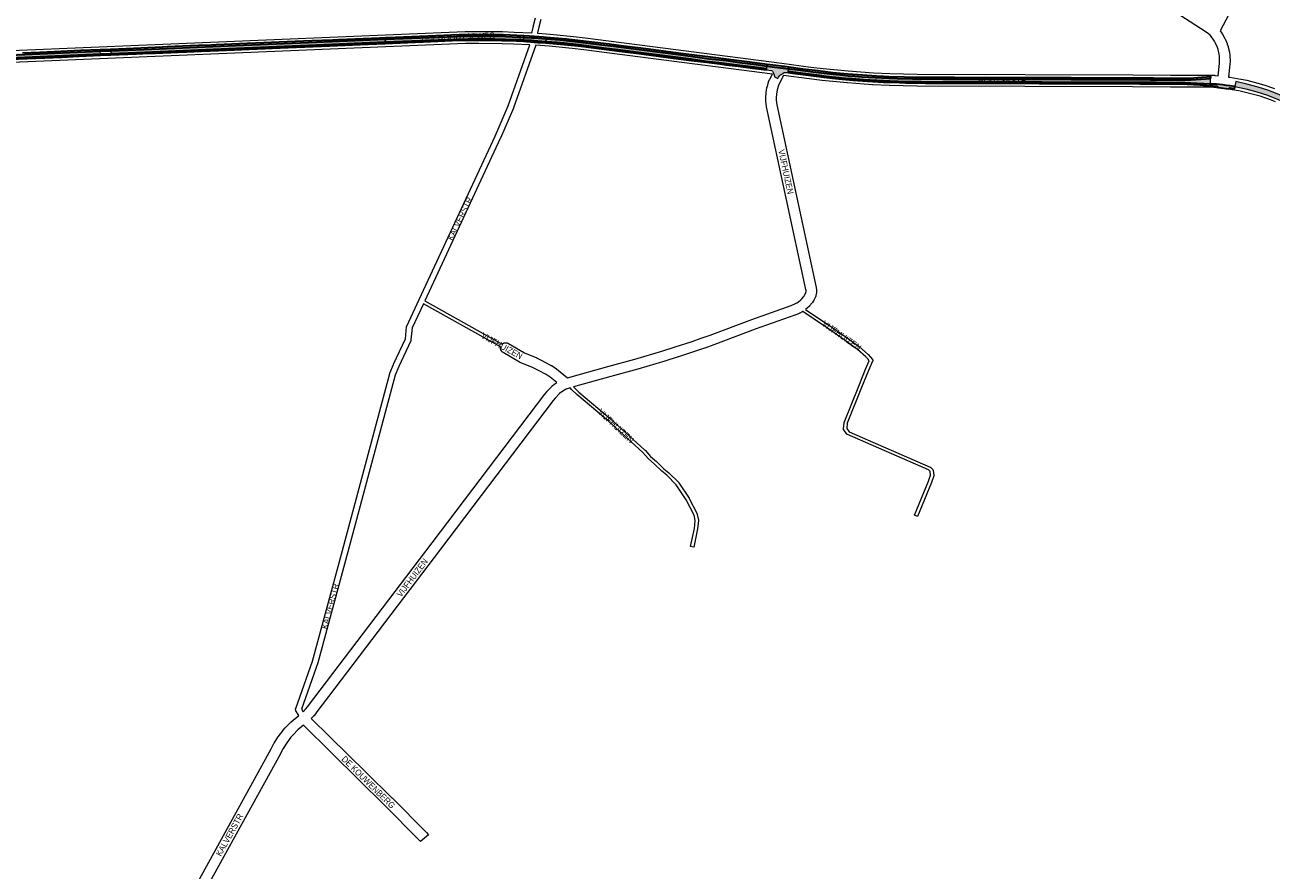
# Paper-space layout 'Layout1' of a CAD drawing. Header units: metres. Extents: x 123097 to 144122, y 392739 to 407589.
# Tile 420 of 510: x 134132 to 135683, y 401472 to 402524. Entities that reach past the tile are written whole.
import ezdxf
from ezdxf.enums import TextEntityAlignment as Align

# ---------------------------------------------------------------- set-up
doc = ezdxf.new("R2010")
doc.units = ezdxf.units.M
doc.header["$MEASUREMENT"] = 0
for name, color, linetype, lineweight in [('gs-anno-wegen algemeen tekst', 7, 'Continuous', 0), ('gs-knt-aanvullende hoofdweg', 7, 'Continuous', 0), ('gs-knt-fietspaden', 7, 'Continuous', 0), ('gs-knt-paden', 7, 'Continuous', 0), ('gs-knt-wegen algemeen', 7, 'Continuous', 0), ('gs-vlk-plantopografie wegen algemeen', 7, 'Continuous', 0), ('ir-ARC-asfalt-hoofdwegen-te inspecteren', 5, 'Continuous', 0), ('ir-ARC-fietspaden naastliggend- te inspecteren', 1, 'Continuous', 0)]:
    doc.layers.add(name, color=color, linetype=linetype, lineweight=lineweight)
doc.styles.add('Style-Arial', font='arial.ttf')

psp = doc.layouts.get("Layout1")

# ---------------------------------------------------------------- hatches: boundary and pattern name
at = {"layer": 'ir-ARC-asfalt-hoofdwegen-te inspecteren', "linetype": 'Continuous', "lineweight": 13}
for points in [[(134395.837, 402494.755), (134495.282, 402498.892), (134580.776, 402502.625), (134580.949, 402506.202), (134495.282, 402502.552), (134395.058, 402498.319), (134280.864, 402493.459), (134239.155, 402491.801), (134239.298, 402488.091), (134281.643, 402489.895)], [(134749.566, 402508.83), (134746.859, 402508.985), (134730.246, 402509.528), (134716.727, 402509.969), (134683.526, 402509.959), (134657.807, 402509.18), (134580.949, 402506.202), (134580.776, 402502.625), (134657.807, 402505.616), (134683.526, 402506.396), (134716.727, 402506.406), (134730.246, 402505.964), (134746.757, 402505.424), (134749.466, 402505.312), (134752.978, 402505.061), (134753.183, 402508.6)], [(135055.239, 402469.334), (135039.745, 402471.325), (135018.478, 402474.037), (134999.425, 402476.554), (134980.204, 402478.643), (134961.332, 402481.305), (134938.497, 402484.299), (134919.307, 402486.773), (134902.435, 402488.98), (134889.681, 402490.61), (134870.774, 402493.043), (134855.942, 402494.909), (134837.137, 402497.355), (134822.27, 402499.141), (134807.484, 402500.774), (134794.755, 402502.03), (134780.718, 402503.054), (134781.033, 402506.621), (134798.144, 402505.332), (134816.894, 402503.363), (134833.484, 402501.485), (134850.229, 402499.385), (134864.929, 402497.528), (134890.057, 402494.362), (134906.826, 402492.273), (134925.766, 402489.776), (134948.449, 402486.83), (134969.417, 402484.089), (134983.909, 402481.952), (135004.831, 402479.576), (135021.469, 402477.355), (135042.19, 402474.635), (135055.721, 402472.869)], [(133999.177, 402478.075), (134075.529, 402480.873), (134226.354, 402487.646), (134226.211, 402491.302), (134075.362, 402484.593), (134073.511, 402484.515), (134000.349, 402481.615), (133994.497, 402481.371), (133918.174, 402478.25), (133758.012, 402471.491), (133758.174, 402467.97), (133849.367, 402471.681)], [(135064.815, 402461.336), (135065.059, 402460.314), (135065.046, 402459.263), (135069.236, 402457.449), (135070.291, 402458.941), (135071.724, 402460.969), (135072.417, 402461.817), (135073.257, 402462.518), (135075.792, 402463.984), (135077.211, 402464.684), (135078.759, 402465.009), (135080.34, 402464.937), (135081.983, 402464.772), (135082.123, 402465.878), (135082.566, 402469.364), (135055.721, 402472.869), (135055.239, 402469.334), (135055.079, 402468.158), (135061.415, 402467.25), (135062.064, 402466.993), (135062.564, 402466.505), (135062.999, 402465.859), (135063.622, 402464.631), (135064.294, 402462.776)], [(135082.123, 402465.878), (135104.19, 402463.131), (135120.924, 402460.979), (135129.298, 402459.981), (135137.337, 402459.078), (135145.437, 402458.264), (135153.523, 402457.496), (135161.718, 402456.767), (135175.898, 402455.723), (135184.052, 402455.174), (135192.29, 402454.689), (135200.495, 402454.289), (135208.593, 402453.962), (135218.853, 402453.636), (135233.261, 402453.301), (135247.651, 402453.117), (135260.106, 402453), (135281.034, 402452.954), (135304.008, 402452.954), (135322.717, 402452.98), (135349.512, 402452.92), (135374.625, 402452.841), (135397.569, 402452.698), (135433.082, 402452.566), (135462.895, 402452.524), (135490.127, 402452.475), (135513.067, 402452.399), (135540.152, 402452.219), (135563.027, 402452.046), (135569.326, 402451.979), (135575.708, 402451.799), (135582.739, 402451.465), (135607.569, 402450.495), (135607.832, 402457.444), (135583.709, 402455.859), (135561.751, 402455.815), (135533.175, 402455.878), (135499.874, 402456.005), (135475.624, 402456.143), (135457.414, 402456.196), (135434.176, 402456.276), (135408.952, 402456.356), (135377.327, 402456.484), (135352.117, 402456.557), (135337.48, 402456.557), (135314.557, 402456.581), (135295.724, 402456.598), (135274.655, 402456.684), (135255.904, 402456.833), (135236.914, 402457.053), (135217.793, 402457.356), (135207.304, 402457.651), (135198.907, 402458.003), (135190.476, 402458.47), (135182.038, 402458.993), (135173.627, 402459.549), (135165.231, 402460.162), (135156.828, 402460.869), (135150.592, 402461.453), (135142.188, 402462.302), (135133.877, 402463.233), (135112.885, 402465.766), (135093.965, 402468.074), (135082.566, 402469.364)], [(135653.034, 402450.491), (135639.074, 402453.507), (135637.845, 402447.24), (135651.608, 402444.429), (135665.25, 402440.825), (135678.674, 402436.48), (135691.841, 402431.408), (135704.711, 402425.624), (135717.245, 402419.145), (135719.289, 402424.608), (135706.626, 402431.18), (135693.632, 402437.069), (135680.344, 402442.26), (135666.798, 402446.739)]]:
    psp.add_hatch(color=5, dxfattribs=at).paths.add_polyline_path(points, flags=0)
at = {"layer": 'ir-ARC-asfalt-hoofdwegen-te inspecteren', "linetype": 'Continuous', "lineweight": 13, "extrusion": (0, 0, -1)}
psp.add_hatch(color=5, dxfattribs=at).paths.add_polyline_path([(-134752.978, 402505.061), (-134762.681, 402504.476), (-134765.995, 402504.232), (-134775.428, 402503.538), (-134780.718, 402503.054), (-134781.033, 402506.621), (-134775.428, 402507.133), (-134765.995, 402507.828), (-134762.681, 402508.072), (-134753.183, 402508.6)], flags=0)
at = {"layer": 'ir-ARC-fietspaden naastliggend- te inspecteren', "linetype": 'Continuous', "lineweight": 30}
for points in [[(134746.859, 402508.985), (134749.566, 402508.83), (134753.183, 402508.6), (134753.301, 402510.625), (134727.657, 402511.528), (134715.846, 402511.816), (134715.371, 402511.828), (134714.731, 402511.835), (134703.669, 402511.957), (134703.082, 402511.963), (134702.648, 402511.962), (134690.793, 402511.934), (134672.692, 402511.625), (134653.497, 402510.96), (134613.635, 402509.304), (134593.212, 402508.527), (134581.036, 402508.001), (134580.949, 402506.202), (134657.807, 402509.18), (134683.526, 402509.959), (134716.727, 402509.969), (134730.246, 402509.528)], [(134303.531, 402496.381), (134258.403, 402494.467), (134239.085, 402493.64), (134239.155, 402491.801), (134280.864, 402493.459), (134395.058, 402498.319), (134495.282, 402502.552), (134580.949, 402506.202), (134581.036, 402508.001), (134573.826, 402507.69), (134543.566, 402506.445), (134522.668, 402505.498), (134515.772, 402505.293), (134489.527, 402504.086), (134468.716, 402503.226), (134448.886, 402502.445), (134429.594, 402501.597), (134408.96, 402500.781), (134389.756, 402499.955), (134370.553, 402499.251), (134364.483, 402498.957), (134348.444, 402498.297), (134328.544, 402497.495), (134309.826, 402496.687)], [(134735.007, 402504.533), (134752.902, 402503.751), (134752.978, 402505.061), (134749.466, 402505.312), (134746.757, 402505.424), (134730.246, 402505.964), (134716.727, 402506.406), (134683.526, 402506.396), (134657.807, 402505.616), (134580.776, 402502.625), (134580.7, 402501.045), (134608.929, 402502.238), (134628.12, 402503.009), (134646.355, 402503.824), (134664.026, 402504.521), (134680.685, 402504.958), (134694.671, 402505.149), (134714.43, 402505.101), (134725.835, 402504.873), (134734.555, 402504.553)], [(134777.708, 402508.968), (134760.095, 402510.206), (134753.301, 402510.625), (134753.183, 402508.6), (134762.681, 402508.072), (134765.995, 402507.828), (134775.428, 402507.133), (134781.033, 402506.621), (134781.207, 402508.588)], [(134226.211, 402491.302), (134226.139, 402493.154), (134201.86, 402492.056), (134193.609, 402491.667), (134169.039, 402490.523), (134151.111, 402489.74), (134129.285, 402488.85), (134121.709, 402488.521), (134094.053, 402487.399), (134089.455, 402487.21), (134075.839, 402486.649), (134073.463, 402486.549), (134066.352, 402486.249), (134053.024, 402485.687), (134034.935, 402484.981), (134004.759, 402483.687), (134004.222, 402483.877), (134003.41, 402483.812), (133991.321, 402483.27), (133990.819, 402483.095), (133977.142, 402482.507), (133957.108, 402481.687), (133938.071, 402480.802), (133917.429, 402479.994), (133910.944, 402479.738), (133898.359, 402479.151), (133878.378, 402478.323), (133859.247, 402477.5), (133847.174, 402476.998), (133817.664, 402475.771), (133797.049, 402474.93), (133777.479, 402474.114), (133757.928, 402473.319), (133758.012, 402471.491), (133918.174, 402478.25), (133994.497, 402481.371), (134000.349, 402481.615), (134073.511, 402484.515), (134075.362, 402484.593)], [(133758.243, 402466.481), (133758.174, 402467.97), (133849.367, 402471.681), (133999.177, 402478.075), (134075.529, 402480.873), (134226.354, 402487.646), (134226.409, 402486.227), (134199.765, 402485.014), (134177.999, 402484.126), (134157.136, 402483.206), (134135.016, 402482.242), (134114.178, 402481.393), (134095.328, 402480.549), (134087.578, 402480.178), (134067.916, 402479.432), (134047.891, 402478.629), (134028.035, 402477.755), (134007.284, 402476.978), (133987.489, 402476.075), (133961.325, 402474.915), (133955.15, 402474.65), (133931.475, 402473.684), (133910.719, 402472.857), (133890.976, 402472.019), (133871.577, 402471.217), (133849.839, 402470.288), (133844.319, 402470.073), (133825.56, 402469.263), (133806.946, 402468.543), (133787.692, 402467.764)], [(135074, 402472.627), (135055.988, 402474.832), (135055.721, 402472.869), (135082.566, 402469.364), (135082.843, 402471.545), (135077.391, 402472.212), (135076.291, 402472.347), (135075.357, 402472.461)], [(135466.66, 402451.131), (135494.105, 402451.023), (135513.974, 402450.934), (135519.791, 402450.906), (135544.784, 402450.706), (135566.907, 402450.583), (135578.56, 402450.361), (135586.518, 402450.039), (135594.462, 402449.464), (135607.488, 402448.354), (135607.569, 402450.495), (135582.739, 402451.465), (135575.708, 402451.799), (135569.326, 402451.979), (135563.027, 402452.046), (135540.152, 402452.219), (135513.067, 402452.399), (135490.127, 402452.475), (135462.895, 402452.524), (135462.817, 402451.142)], [(135475.624, 402456.143), (135499.874, 402456.005), (135533.175, 402455.878), (135561.751, 402455.815), (135583.709, 402455.859), (135607.832, 402457.444), (135607.901, 402459.273), (135596.684, 402458.613), (135587.1, 402457.805), (135583.217, 402457.536), (135576.474, 402457.536), (135557.624, 402457.559), (135536.799, 402457.693), (135516.354, 402457.745), (135495.878, 402457.831), (135475.592, 402457.95)], [(135607.488, 402448.354), (135610.724, 402448.139), (135616.009, 402447.844), (135617.428, 402446.104), (135630.312, 402444.422), (135632.169, 402445.88), (135637.417, 402445.06), (135637.749, 402446.724), (135637.845, 402447.24), (135631.577, 402448.219), (135627.503, 402448.781), (135622.77, 402449.48), (135614.91, 402450.141), (135607.569, 402450.495)]]:
    psp.add_hatch(color=1, dxfattribs=at).paths.add_polyline_path(points, flags=0)
at = {"layer": 'ir-ARC-fietspaden naastliggend- te inspecteren', "linetype": 'Continuous', "lineweight": 30, "extrusion": (0, 0, -1)}
for points in [[(-134580.776, 402502.625), (-134495.282, 402498.892), (-134395.837, 402494.755), (-134281.643, 402489.895), (-134239.298, 402488.091), (-134239.348, 402486.774), (-134270.737, 402488.022), (-134287.542, 402488.768), (-134294.612, 402489.071), (-134313.895, 402489.899), (-134333.381, 402490.681), (-134352.315, 402491.464), (-134373.338, 402492.378), (-134392.655, 402493.182), (-134411.297, 402493.969), (-134431.435, 402494.832), (-134450.026, 402495.614), (-134470.535, 402496.463), (-134491.261, 402497.294), (-134511.758, 402498.16), (-134531.089, 402499.009), (-134549.647, 402499.732), (-134580.7, 402501.045)], [(-134770.707, 402502.294), (-134771.672, 402502.255), (-134780.595, 402501.668), (-134780.718, 402503.054), (-134775.428, 402503.538), (-134765.995, 402504.232), (-134762.681, 402504.476), (-134752.978, 402505.061), (-134752.902, 402503.751), (-134756.569, 402503.538), (-134757.193, 402503.425)], [(-135004.679, 402474.516), (-135019.761, 402472.621), (-135037.842, 402470.261), (-135045.147, 402469.37), (-135055.079, 402468.158), (-135055.239, 402469.334), (-135039.745, 402471.325), (-135018.478, 402474.037), (-134999.425, 402476.554), (-134980.204, 402478.643), (-134961.332, 402481.305), (-134938.497, 402484.299), (-134919.307, 402486.773), (-134902.435, 402488.98), (-134889.681, 402490.61), (-134870.774, 402493.043), (-134855.942, 402494.909), (-134837.137, 402497.355), (-134822.27, 402499.141), (-134807.484, 402500.774), (-134794.755, 402502.03), (-134780.718, 402503.054), (-134780.595, 402501.668), (-134798.834, 402500.241), (-134820.66, 402497.935), (-134820.956, 402497.899), (-134827.545, 402497.104), (-134827.666, 402497.089), (-134872.465, 402491.359), (-134892.992, 402488.708), (-134911.749, 402486.297), (-134923.522, 402484.736), (-134939.249, 402482.787), (-134961.805, 402479.945), (-134980.56, 402477.632), (-134997.032, 402475.514)], [(-135055.988, 402474.832), (-135034.406, 402477.558), (-135014.512, 402480.133), (-134992.167, 402483.041), (-134955.042, 402487.819), (-134951.967, 402488.195), (-134945.141, 402489.068), (-134914.772, 402492.959), (-134895.644, 402495.383), (-134877.355, 402497.719), (-134859.226, 402500.022), (-134841.444, 402502.26), (-134823.745, 402504.428), (-134806.401, 402506.379), (-134781.207, 402508.588), (-134781.033, 402506.621), (-134798.144, 402505.332), (-134816.894, 402503.363), (-134833.484, 402501.485), (-134850.229, 402499.385), (-134864.929, 402497.528), (-134890.057, 402494.362), (-134906.826, 402492.273), (-134925.766, 402489.776), (-134948.449, 402486.83), (-134969.417, 402484.089), (-134983.909, 402481.952), (-135004.831, 402479.576), (-135021.469, 402477.355), (-135042.19, 402474.635), (-135055.721, 402472.869)], [(-135462.895, 402452.524), (-135433.082, 402452.566), (-135397.569, 402452.698), (-135374.625, 402452.841), (-135349.512, 402452.92), (-135322.717, 402452.98), (-135304.008, 402452.954), (-135281.034, 402452.954), (-135260.106, 402453), (-135247.651, 402453.117), (-135233.261, 402453.301), (-135218.853, 402453.636), (-135208.593, 402453.962), (-135200.495, 402454.289), (-135192.29, 402454.689), (-135184.052, 402455.174), (-135175.898, 402455.723), (-135161.718, 402456.767), (-135153.523, 402457.496), (-135145.437, 402458.264), (-135137.337, 402459.078), (-135129.298, 402459.981), (-135120.924, 402460.979), (-135104.19, 402463.131), (-135082.123, 402465.878), (-135081.983, 402464.772), (-135090.38, 402463.648), (-135104.096, 402461.812), (-135126.419, 402458.958), (-135144.753, 402456.951), (-135163.122, 402455.298), (-135180.975, 402453.995), (-135200.73, 402452.926), (-135220.5, 402452.178), (-135228.135, 402452.002), (-135234.442, 402451.936), (-135252.903, 402451.697), (-135256.105, 402451.614), (-135270.753, 402451.581), (-135272.953, 402451.6), (-135281.792, 402451.676), (-135300.151, 402451.637), (-135319.624, 402451.553), (-135327.179, 402451.524), (-135352.496, 402451.437), (-135373.385, 402451.451), (-135394.586, 402451.265), (-135395.338, 402451.138), (-135404.163, 402451.094), (-135404.945, 402451.242), (-135442.367, 402451.131), (-135462.817, 402451.142)], [(-135360.92, 402458.357), (-135353.048, 402458.329), (-135327.882, 402458.411), (-135309.415, 402458.391), (-135289.07, 402458.501), (-135270.913, 402458.564), (-135263.447, 402458.61), (-135246.072, 402458.676), (-135226.766, 402458.909), (-135207.474, 402459.432), (-135200.67, 402459.827), (-135192.199, 402460.256), (-135174.449, 402461.359), (-135156.009, 402462.784), (-135137.602, 402464.582), (-135119.464, 402466.773), (-135100.554, 402469.179), (-135082.843, 402471.545), (-135082.566, 402469.364), (-135093.965, 402468.074), (-135112.885, 402465.766), (-135133.877, 402463.233), (-135142.188, 402462.302), (-135150.592, 402461.453), (-135156.828, 402460.869), (-135165.231, 402460.162), (-135173.627, 402459.549), (-135182.038, 402458.993), (-135190.476, 402458.47), (-135198.907, 402458.003), (-135207.304, 402457.651), (-135217.793, 402457.356), (-135236.914, 402457.053), (-135255.904, 402456.833), (-135274.655, 402456.684), (-135295.724, 402456.598), (-135314.557, 402456.581), (-135337.48, 402456.557), (-135352.117, 402456.557), (-135377.327, 402456.484), (-135408.952, 402456.356), (-135434.176, 402456.276), (-135457.414, 402456.196), (-135475.624, 402456.143), (-135475.592, 402457.95), (-135467.036, 402457.879), (-135454.563, 402457.972), (-135434.295, 402458.026)]]:
    psp.add_hatch(color=1, dxfattribs=at).paths.add_polyline_path(points, flags=0)

# ---------------------------------------------------------------- linework, layer by layer
at = {"layer": 'gs-knt-aanvullende hoofdweg', "color": 7, "linetype": 'Continuous', "flags": 128}
for points in [[(133325.695, 402459.307), (133333.206, 402459.62), (134680.318, 402515.839), (134680.553, 402515.846), (134697.153, 402516.018), (134697.315, 402516.017), (134726.362, 402515.69), (134726.517, 402515.687), (134741.034, 402515.223), (134741.189, 402515.217), (134763.074, 402514.064)], [(134770.241, 402513.687), (134770.306, 402513.683), (134770.751, 402513.653), (134770.801, 402513.649), (134785.813, 402512.537), (134785.838, 402512.535), (134785.994, 402512.522), (134814.914, 402509.77), (134815.068, 402509.754), (134829.496, 402508.08), (134829.65, 402508.061), (134858.397, 402504.121)], [(134760.877, 402499.139), (134740.477, 402500.213), (134726.115, 402500.672), (134697.228, 402500.998), (134680.827, 402500.828), (133333.832, 402444.613), (133325.607, 402444.27)], [(135062.565, 402462.889), (134856.459, 402489.227), (134856.391, 402489.235), (134827.687, 402493.169), (134813.413, 402494.825), (134784.662, 402497.561), (134784.65, 402497.562), (134768.183, 402498.727)], [(134858.397, 402504.121), (135074.169, 402476.548), (135074.225, 402476.541), (135110.302, 402471.656), (135125.797, 402469.838), (135156.958, 402466.784), (135188.18, 402464.524), (135208.523, 402463.48), (135242.649, 402462.724), (135510.837, 402461.809), (135510.866, 402461.808), (135510.87, 402461.809), (135510.874, 402461.808), (135557.952, 402461.437), (135605.848, 402461.537), (135606.098, 402461.533), (135612.766, 402461.325), (135613.049, 402461.311), (135613.19, 402461.299), (135613.236, 402461.295), (135613.331, 402461.286), (135613.613, 402461.251), (135617.248, 402460.722)], [(135621.977, 402444.86), (135621.87, 402444.872), (135611.873, 402446.326), (135605.755, 402446.517), (135557.946, 402446.417), (135557.871, 402446.417), (135510.769, 402446.789), (135242.527, 402447.704), (135242.387, 402447.706), (135208.081, 402448.466), (135207.862, 402448.474), (135187.331, 402449.528), (135187.174, 402449.538), (135155.779, 402451.811), (135155.589, 402451.827), (135124.26, 402454.897), (135124.118, 402454.912), (135108.486, 402456.746), (135108.353, 402456.763), (135076.347, 402461.097)], [(135630.164, 402459.032), (135631.281, 402458.904), (135631.606, 402458.859), (135645.467, 402456.644), (135645.783, 402456.587), (135652.661, 402455.183), (135652.974, 402455.113), (135666.595, 402451.722), (135666.905, 402451.638), (135673.638, 402449.652), (135673.943, 402449.555), (135687.226, 402445.014)], [(135622.095, 402444.844), (135622.091, 402444.844), (135621.981, 402444.859), (135621.977, 402444.86)], [(135622.095, 402444.844), (135622.091, 402444.844), (135621.981, 402444.859), (135621.977, 402444.86)], [(135688.454, 402428.418), (135682.214, 402430.854), (135669.236, 402435.291), (135662.811, 402437.185), (135649.502, 402440.499), (135642.938, 402441.837), (135629.398, 402444.001), (135622.095, 402444.844)]]:
    psp.add_lwpolyline(points, dxfattribs=at)
at = {"layer": 'gs-knt-fietspaden', "color": 7, "linetype": 'Continuous', "flags": 128}
for points in [[(134763.074, 402514.064), (134763.497, 402515.638), (134765.145, 402523.022), (134765.186, 402523.184), (134767.81, 402532.766)], [(134774.549, 402530.797), (134771.978, 402521.411), (134770.332, 402514.035), (134770.296, 402513.889), (134770.241, 402513.687)]]:
    psp.add_lwpolyline(points, dxfattribs=at)
at = {"layer": 'gs-knt-paden', "color": 7, "linetype": 'Continuous', "flags": 128}
for points in [[(134724.393, 402123.106), (134628.23, 402176.966)], [(134629.925, 402180.624), (134726.356, 402126.614)], [(135103.784, 402169.893), (135115.527, 402161.775), (135133.436, 402149.667), (135133.456, 402149.653), (135154.314, 402135.171), (135154.354, 402135.143), (135170.733, 402123.169), (135170.801, 402123.117), (135170.866, 402123.062), (135181.592, 402113.729), (135181.652, 402113.674), (135181.711, 402113.617), (135181.766, 402113.557), (135184.581, 402110.428), (135184.615, 402110.389), (135184.648, 402110.348), (135186.969, 402107.481), (135187.027, 402107.406), (135187.082, 402107.327), (135187.133, 402107.246), (135187.18, 402107.163), (135187.223, 402107.077), (135187.261, 402106.99), (135187.296, 402106.901), (135187.327, 402106.81), (135187.353, 402106.718), (135187.374, 402106.625), (135187.391, 402106.531), (135187.404, 402106.436), (135187.412, 402106.341), (135187.416, 402106.245), (135187.415, 402106.149), (135187.409, 402106.054), (135187.399, 402105.959), (135187.385, 402105.864), (135187.366, 402105.77), (135187.342, 402105.678), (135187.314, 402105.586), (135187.282, 402105.496), (135187.246, 402105.407), (135182.145, 402093.816), (135173.591, 402072.66), (135155.632, 402028.001), (135155.035, 402021.562), (135158.153, 402017.492), (135258.942, 401973.524), (135259.029, 401973.484), (135259.114, 401973.439), (135259.197, 401973.39), (135259.277, 401973.338), (135259.355, 401973.281), (135259.43, 401973.221), (135259.503, 401973.158), (135259.572, 401973.091), (135259.637, 401973.021), (135262.013, 401970.36), (135262.075, 401970.287), (135262.133, 401970.212), (135262.188, 401970.134), (135262.239, 401970.053), (135262.286, 401969.971), (135262.329, 401969.886), (135262.367, 401969.799), (135262.402, 401969.71), (135262.433, 401969.62), (135262.459, 401969.528), (135262.481, 401969.436), (135262.498, 401969.342), (135263.417, 401963.664), (135263.43, 401963.574), (135263.438, 401963.483), (135263.442, 401963.391), (135263.442, 401963.3), (135263.438, 401963.209), (135263.43, 401963.118), (135263.418, 401963.027), (135263.402, 401962.937), (135263.381, 401962.848), (135263.357, 401962.76), (135263.328, 401962.674), (135260.41, 401954.413), (135260.393, 401954.367), (135260.376, 401954.324), (135260.375, 401954.321), (135260.373, 401954.318), (135243.103, 401912.149), (135243.096, 401912.143)]]:
    psp.add_lwpolyline(points, dxfattribs=at)
for points in [[(135243.096, 401912.143), (135243.092, 401912.143), (135239.388, 401913.66, -0.38521427), (135239.383, 401913.673), (135256.636, 401955.799), (135259.367, 401963.529), (135258.624, 401968.12), (135256.931, 401970.015), (135156.069, 402014.015), (135155.985, 402014.054), (135155.904, 402014.096), (135155.824, 402014.143), (135155.746, 402014.193), (135155.671, 402014.246), (135155.598, 402014.303), (135155.528, 402014.363), (135155.461, 402014.427), (135155.396, 402014.493), (135155.335, 402014.563), (135155.277, 402014.635), (135151.365, 402019.742), (135151.31, 402019.817), (135151.258, 402019.896), (135151.211, 402019.976), (135151.166, 402020.059), (135151.126, 402020.144), (135151.09, 402020.23), (135151.058, 402020.318), (135151.03, 402020.407), (135151.006, 402020.498), (135150.986, 402020.59), (135150.971, 402020.682), (135150.96, 402020.775), (135150.953, 402020.869), (135150.951, 402020.962), (135150.953, 402021.056), (135150.96, 402021.15), (135151.657, 402028.665), (135151.668, 402028.761), (135151.684, 402028.857), (135151.704, 402028.952), (135151.73, 402029.046), (135151.759, 402029.138), (135151.793, 402029.229), (135169.864, 402074.165), (135178.43, 402095.352), (135178.453, 402095.408), (135183.073, 402105.905), (135181.556, 402107.779), (135178.86, 402110.777), (135168.292, 402119.974), (135152.001, 402131.883), (135131.174, 402146.344), (135113.267, 402158.451), (135113.25, 402158.463), (135100.286, 402167.424)], [(134964.697, 401873.878), (134964.693, 401873.878), (134960.777, 401874.703, -0.36988494), (134960.77, 401874.713), (134965.511, 401897.232), (134966.562, 401907.021), (134965.087, 401913.545), (134955.372, 401932.568), (134942.962, 401951.479), (134931.066, 401963.394), (134925.016, 401968.347), (134924.954, 401968.4), (134924.895, 401968.455), (134915.468, 401977.548), (134908.239, 401983.939), (134908.18, 401983.993), (134908.124, 401984.049), (134908.07, 401984.107), (134901.132, 401991.884), (134872.072, 402018.258), (134858.422, 402030.733), (134819.104, 402063.82), (134819.049, 402063.868), (134818.996, 402063.918), (134812.577, 402070.169), (134812.518, 402070.229), (134812.462, 402070.292), (134810.805, 402072.203)], [(134815.088, 402073.399), (134815.443, 402072.99), (134821.748, 402066.849), (134861.042, 402033.782), (134861.104, 402033.728), (134874.781, 402021.228), (134903.912, 401994.789), (134903.963, 401994.741), (134904.013, 401994.691), (134904.061, 401994.639), (134910.991, 401986.872), (134918.163, 401980.531), (134918.227, 401980.472), (134927.627, 401971.405), (134933.691, 401966.44), (134933.742, 401966.397), (134933.791, 401966.352), (134933.839, 401966.305), (134945.952, 401954.174), (134946.009, 401954.115), (134946.063, 401954.054), (134946.115, 401953.99), (134946.164, 401953.924), (134946.211, 401953.857), (134958.793, 401934.682), (134958.831, 401934.62), (134958.868, 401934.557), (134958.902, 401934.493), (134968.782, 401915.148), (134968.819, 401915.073), (134968.852, 401914.996), (134968.882, 401914.918), (134968.909, 401914.839), (134968.932, 401914.758), (134968.953, 401914.677), (134970.557, 401907.581), (134970.575, 401907.489), (134970.59, 401907.395), (134970.599, 401907.301), (134970.605, 401907.207), (134970.606, 401907.112), (134970.602, 401907.018), (134970.595, 401906.924), (134969.498, 401896.702), (134969.489, 401896.636), (134969.479, 401896.569), (134969.466, 401896.507), (134969.466, 401896.502), (134969.465, 401896.499), (134964.704, 401873.885, -0.26145541), (134964.697, 401873.878)]]:
    psp.add_lwpolyline(points, format="xyb", dxfattribs=at)
at = {"layer": 'gs-knt-wegen algemeen', "color": 7, "linetype": 'Continuous', "flags": 128}
for points in [[(135658.536, 402590.758), (135619.568, 402516.807)], [(135617.248, 402460.722), (135618.797, 402476.245), (135618.952, 402479.064), (135618.735, 402484.993), (135618.393, 402487.64), (135617.097, 402493.43), (135616.277, 402495.97), (135613.945, 402501.426), (135612.628, 402503.861), (135611.129, 402506.269), (135609.01, 402509.189), (135607.13, 402511.145), (135605.066, 402513.038), (135602.319, 402515.224), (135503.955, 402579.044)], [(135619.568, 402516.807), (135621.802, 402513.729), (135621.934, 402513.541), (135622.059, 402513.348), (135623.786, 402510.574), (135623.889, 402510.404), (135623.986, 402510.229), (135625.541, 402507.355), (135625.677, 402507.089), (135625.8, 402506.818), (135628.367, 402500.811), (135628.478, 402500.534), (135628.576, 402500.252), (135629.58, 402497.143), (135629.665, 402496.856), (135629.737, 402496.567), (135631.164, 402490.193), (135631.222, 402489.901), (135631.267, 402489.606), (135631.686, 402486.366), (135631.718, 402486.068), (135631.736, 402485.769), (135631.975, 402479.242), (135631.979, 402478.944), (135631.969, 402478.645), (135631.789, 402475.383), (135631.767, 402475.096), (135630.164, 402459.032)], [(134726.356, 402126.614), (134726.358, 402126.617), (134726.598, 402126.828), (134726.848, 402127.026), (134727.108, 402127.213), (134727.376, 402127.387), (134727.652, 402127.547), (134727.936, 402127.693), (134728.227, 402127.825), (134728.524, 402127.943), (134728.827, 402128.046), (134729.134, 402128.134), (134729.445, 402128.207), (134729.759, 402128.265), (134730.076, 402128.307), (134730.394, 402128.334), (134730.714, 402128.345), (134731.033, 402128.34), (134731.352, 402128.319), (134731.669, 402128.283), (134731.985, 402128.232), (134732.297, 402128.165), (134732.606, 402128.082), (134732.91, 402127.985), (134733.21, 402127.873), (134733.503, 402127.746), (134733.79, 402127.605), (134734.069, 402127.451), (134754.082, 402115.714), (134769.228, 402109.381), (134769.444, 402109.286), (134769.657, 402109.183), (134777.483, 402105.22), (134777.607, 402105.155), (134787.197, 402100.037), (134787.363, 402099.946), (134787.525, 402099.85), (134793.275, 402096.338), (134793.537, 402096.169), (134793.789, 402095.989), (134794.033, 402095.797), (134807.364, 402084.76), (134857.821, 402098.855), (134857.869, 402098.868), (134891.53, 402107.993), (134924.921, 402117.87), (134941.497, 402123.084), (134962.754, 402130.078), (134973.921, 402133.898), (134985.017, 402137.903), (135036.73, 402157.367), (135036.841, 402157.407), (135085.796, 402174.825), (135090.522, 402176.817), (135092.921, 402178.162), (135094.888, 402179.473), (135097.723, 402181.664), (135099.013, 402182.863), (135101.662, 402186.012), (135102.578, 402187.417), (135104.015, 402190.317), (135104.356, 402192.534), (135104.349, 402193.558), (135104.213, 402194.768), (135055.334, 402421.995), (135055.277, 402422.29), (135055.234, 402422.588), (135054.443, 402429.174), (135054.415, 402429.467), (135054.4, 402429.762), (135054.304, 402433.079), (135054.301, 402433.33), (135054.309, 402433.58), (135054.571, 402439.013), (135054.587, 402439.258), (135054.613, 402439.502), (135054.648, 402439.746), (135055.643, 402445.853), (135055.694, 402446.129), (135055.757, 402446.403), (135055.831, 402446.673), (135057.607, 402452.601), (135057.704, 402452.901), (135057.816, 402453.195), (135058.986, 402456.06), (135059.071, 402456.258), (135059.162, 402456.453), (135059.259, 402456.644), (135062.565, 402462.889)], [(135076.347, 402461.097), (135070.918, 402450.839), (135069.989, 402448.565), (135068.425, 402443.343), (135067.558, 402438.017), (135067.326, 402433.204), (135067.406, 402430.433), (135068.126, 402424.439), (135117.009, 402197.19), (135117.051, 402196.979), (135117.086, 402196.766), (135117.114, 402196.552), (135117.326, 402194.676), (135117.348, 402194.447), (135117.361, 402194.217), (135117.367, 402193.986), (135117.379, 402192.098), (135117.375, 402191.84), (135117.362, 402191.581), (135117.338, 402191.324), (135117.303, 402191.068), (135116.73, 402187.341), (135116.681, 402187.06), (135116.619, 402186.781), (135116.545, 402186.505), (135116.458, 402186.232), (135116.36, 402185.964), (135116.251, 402185.7), (135116.129, 402185.441), (135114.074, 402181.293), (135113.956, 402181.066), (135113.83, 402180.844), (135113.694, 402180.627), (135112.352, 402178.569), (135112.204, 402178.351), (135112.047, 402178.14), (135111.881, 402177.935), (135108.72, 402174.176), (135108.545, 402173.976), (135108.361, 402173.784), (135108.17, 402173.599), (135106.37, 402171.925), (135106.149, 402171.729), (135105.919, 402171.543), (135103.784, 402169.893)], [(135100.286, 402167.424), (135099.933, 402167.189), (135099.781, 402167.091), (135099.663, 402167.018), (135099.507, 402166.928), (135096.57, 402165.281), (135096.356, 402165.167), (135096.138, 402165.06), (135095.915, 402164.961), (135090.681, 402162.755), (135090.509, 402162.685), (135090.335, 402162.621), (135041.261, 402145.16), (134989.562, 402125.702), (134989.479, 402125.672), (134978.29, 402121.633), (134978.187, 402121.596), (134966.932, 402117.746), (134966.86, 402117.722), (134945.525, 402110.703), (134945.445, 402110.677), (134928.774, 402105.433), (134928.668, 402105.4), (134895.151, 402095.486), (134895.008, 402095.446), (134861.299, 402086.308)], [(134478.6, 401668.93), (134481.904, 401672.314), (134484.12, 401675.038), (134639.169, 401879.01), (134779.254, 402064.268), (134779.439, 402064.501), (134782.128, 402067.738), (134782.254, 402067.884), (134782.384, 402068.027), (134788.326, 402074.374), (134788.501, 402074.554), (134788.682, 402074.727), (134788.871, 402074.893), (134789.065, 402075.051), (134791.427, 402076.899), (134791.6, 402077.03), (134791.777, 402077.155), (134791.959, 402077.275), (134794.244, 402078.72), (134786.09, 402085.47), (134780.9, 402088.64), (134771.539, 402093.636), (134763.986, 402097.46), (134748.655, 402103.871), (134748.389, 402103.989), (134748.128, 402104.12), (134747.874, 402104.261), (134727.483, 402116.219), (134727.211, 402116.388), (134726.948, 402116.569), (134726.694, 402116.763), (134726.451, 402116.97), (134726.217, 402117.188), (134725.994, 402117.417), (134725.783, 402117.657), (134725.585, 402117.907), (134725.398, 402118.167), (134725.224, 402118.435), (134725.064, 402118.711), (134724.918, 402118.995), (134724.786, 402119.286), (134724.668, 402119.583), (134724.565, 402119.886), (134724.477, 402120.193), (134724.404, 402120.504), (134724.346, 402120.818), (134724.304, 402121.135), (134724.277, 402121.453), (134724.266, 402121.773), (134724.271, 402122.092), (134724.292, 402122.411), (134724.328, 402122.728), (134724.379, 402123.044), (134724.393, 402123.106)], [(134861.299, 402086.308), (134815.088, 402073.399)], [(134810.805, 402072.203), (134809.51, 402071.841), (134808.314, 402071.411), (134805.905, 402070.4), (134803.709, 402069.301), (134799.195, 402066.446), (134797.487, 402065.109), (134792.02, 402059.27), (134789.55, 402056.296), (134649.55, 401871.151), (134649.54, 401871.137), (134494.421, 401667.073), (134494.288, 401666.905), (134491.818, 401663.868), (134491.627, 401663.644), (134491.426, 401663.429), (134488.707, 401660.644)], [(134326.667, 401419.089), (134438.884, 401622.89), (134442.185, 401629.187), (134442.307, 401629.408), (134442.437, 401629.625), (134447.312, 401637.391), (134447.468, 401637.628), (134447.635, 401637.858), (134453.169, 401645.171), (134453.3, 401645.339), (134453.437, 401645.502), (134456.438, 401648.971), (134456.58, 401649.13), (134456.727, 401649.284), (134463.167, 401655.812), (134463.323, 401655.965), (134463.484, 401656.112), (134463.65, 401656.255), (134473.239, 401664.192)], [(134478.929, 401652.001), (134472.205, 401646.435), (134466.145, 401640.292), (134463.423, 401637.145), (134458.189, 401630.228), (134453.599, 401622.917), (134450.385, 401616.785), (134450.322, 401616.668), (134338.098, 401412.855), (134305.678, 401351.65), (134288.982, 401318.962), (134268.26, 401278.397), (134220.249, 401183.618)]]:
    psp.add_lwpolyline(points, dxfattribs=at)
for points in [[(134488.707, 401660.644), (134557.018, 401593.283), (134589.187, 401561.701), (134589.244, 401561.644), (134631.788, 401518.823), (134631.961, 401518.642), (134632.127, 401518.455), (134634.438, 401515.74, -0.37736728), (134634.437, 401515.727), (134624.536, 401507.3), (134624.533, 401507.298)], [(134624.533, 401507.298, -0.26670466), (134624.523, 401507.301), (134622.375, 401509.825), (134580.036, 401552.439), (134547.891, 401583.998), (134547.881, 401584.008), (134478.929, 401652.001)]]:
    psp.add_lwpolyline(points, format="xyb", dxfattribs=at)
at = {"layer": 'gs-vlk-plantopografie wegen algemeen', "color": 7, "linetype": 'Continuous', "flags": 128}
for points in [[(134473.239, 401664.192), (134469.748, 401670.158), (134469.666, 401670.306), (134469.591, 401670.458), (134469.524, 401670.613), (134469.464, 401670.771), (134469.412, 401670.932), (134469.368, 401671.095), (134469.332, 401671.26), (134469.303, 401671.427), (134469.283, 401671.594), (134469.271, 401671.763), (134469.267, 401671.932), (134469.271, 401672.101), (134469.283, 401672.27), (134469.304, 401672.437), (134469.332, 401672.604), (134469.368, 401672.769), (134469.413, 401672.932), (134469.465, 401673.093), (134490.117, 401731.955), (134527.505, 401869.696), (134586.542, 402089.905), (134586.581, 402090.037), (134586.594, 402090.078), (134586.601, 402090.102), (134586.624, 402090.167), (134586.672, 402090.296), (134591.087, 402101.368), (134591.125, 402101.458), (134591.164, 402101.547), (134605.814, 402133.083), (134607.346, 402148.06), (134607.367, 402148.225), (134607.396, 402148.388), (134607.432, 402148.55), (134607.476, 402148.71), (134607.527, 402148.868), (134607.586, 402149.023), (134607.652, 402149.175), (134622.818, 402181.989), (134622.821, 402181.996), (134717.589, 402385.731), (134733.796, 402423.255), (134760.877, 402499.139)], [(134768.183, 402498.727), (134740.37, 402420.788), (134740.33, 402420.682), (134740.286, 402420.576), (134724.014, 402382.903), (134723.975, 402382.815), (134629.925, 402180.624)], [(134628.23, 402176.966), (134614.27, 402146.763), (134612.738, 402131.782), (134612.717, 402131.616), (134612.688, 402131.452), (134612.651, 402131.289), (134612.607, 402131.128), (134612.555, 402130.969), (134612.496, 402130.813), (134612.429, 402130.66), (134597.571, 402098.677), (134593.269, 402087.888), (134534.284, 401867.873), (134534.281, 401867.863), (134496.858, 401729.993), (134496.823, 401729.872), (134496.783, 401729.751), (134476.627, 401672.302), (134478.6, 401668.93)]]:
    psp.add_lwpolyline(points, dxfattribs=at)
at = {"layer": 'ir-ARC-asfalt-hoofdwegen-te inspecteren', "color": 5, "linetype": 'Continuous', "lineweight": 13, "flags": 128}
for points in [[(134395.837, 402494.755), (134495.282, 402498.892), (134580.776, 402502.625), (134580.949, 402506.202), (134495.282, 402502.552), (134395.058, 402498.319), (134280.864, 402493.459), (134239.155, 402491.801), (134239.298, 402488.091), (134281.643, 402489.895)], [(134749.566, 402508.83), (134746.859, 402508.985), (134730.246, 402509.528), (134716.727, 402509.969), (134683.526, 402509.959), (134657.807, 402509.18), (134580.949, 402506.202), (134580.776, 402502.625), (134657.807, 402505.616), (134683.526, 402506.396), (134716.727, 402506.406), (134730.246, 402505.964), (134746.757, 402505.424), (134749.466, 402505.312), (134752.978, 402505.061), (134753.183, 402508.6)], [(134781.033, 402506.621), (134780.718, 402503.054), (134794.755, 402502.03), (134807.484, 402500.774), (134822.27, 402499.141), (134837.137, 402497.355), (134855.942, 402494.909), (134870.774, 402493.043), (134889.681, 402490.61), (134902.435, 402488.98), (134919.307, 402486.773), (134938.497, 402484.299), (134961.332, 402481.305), (134980.204, 402478.643), (134999.425, 402476.554), (135018.478, 402474.037), (135039.745, 402471.325), (135055.239, 402469.334), (135055.721, 402472.869), (135042.19, 402474.635), (135021.469, 402477.355), (135004.831, 402479.576), (134983.909, 402481.952), (134969.417, 402484.089), (134948.449, 402486.83), (134925.766, 402489.776), (134906.826, 402492.273), (134890.057, 402494.362), (134864.929, 402497.528), (134850.229, 402499.385), (134833.484, 402501.485), (134816.894, 402503.363), (134798.144, 402505.332)], [(133999.177, 402478.075), (134075.529, 402480.873), (134226.354, 402487.646), (134226.211, 402491.302), (134075.362, 402484.593), (134073.511, 402484.515), (134000.349, 402481.615), (133994.497, 402481.371), (133918.174, 402478.25), (133758.012, 402471.491), (133758.174, 402467.97), (133849.367, 402471.681)], [(135082.123, 402465.878), (135104.19, 402463.131), (135120.924, 402460.979), (135129.298, 402459.981), (135137.337, 402459.078), (135145.437, 402458.264), (135153.523, 402457.496), (135161.718, 402456.767), (135175.898, 402455.723), (135184.052, 402455.174), (135192.29, 402454.689), (135200.495, 402454.289), (135208.593, 402453.962), (135218.853, 402453.636), (135233.261, 402453.301), (135247.651, 402453.117), (135260.106, 402453), (135281.034, 402452.954), (135304.008, 402452.954), (135322.717, 402452.98), (135349.512, 402452.92), (135374.625, 402452.841), (135397.569, 402452.698), (135433.082, 402452.566), (135462.895, 402452.524), (135490.127, 402452.475), (135513.067, 402452.399), (135540.152, 402452.219), (135563.027, 402452.046), (135569.326, 402451.979), (135575.708, 402451.799), (135582.739, 402451.465), (135607.569, 402450.495), (135607.832, 402457.444), (135583.709, 402455.859), (135561.751, 402455.815), (135533.175, 402455.878), (135499.874, 402456.005), (135475.624, 402456.143), (135457.414, 402456.196), (135434.176, 402456.276), (135408.952, 402456.356), (135377.327, 402456.484), (135352.117, 402456.557), (135337.48, 402456.557), (135314.557, 402456.581), (135295.724, 402456.598), (135274.655, 402456.684), (135255.904, 402456.833), (135236.914, 402457.053), (135217.793, 402457.356), (135207.304, 402457.651), (135198.907, 402458.003), (135190.476, 402458.47), (135182.038, 402458.993), (135173.627, 402459.549), (135165.231, 402460.162), (135156.828, 402460.869), (135150.592, 402461.453), (135142.188, 402462.302), (135133.877, 402463.233), (135112.885, 402465.766), (135093.965, 402468.074), (135082.566, 402469.364)]]:
    psp.add_lwpolyline(points, close=True, dxfattribs=at)
at = {"layer": 'ir-ARC-asfalt-hoofdwegen-te inspecteren', "color": 5, "linetype": 'Continuous', "lineweight": 13}
for points in [[(134752.978, 402505.061), (134762.681, 402504.476), (134765.995, 402504.232), (134775.428, 402503.538), (134780.718, 402503.054), (134781.033, 402506.621), (134775.428, 402507.133), (134765.995, 402507.828), (134762.681, 402508.072), (134753.183, 402508.6)], [(135064.815, 402461.336), (135065.059, 402460.314), (135065.046, 402459.263), (135069.236, 402457.449), (135070.291, 402458.941), (135071.724, 402460.969), (135072.417, 402461.817), (135073.257, 402462.518), (135075.792, 402463.984), (135077.211, 402464.684), (135078.759, 402465.009), (135080.34, 402464.937), (135081.983, 402464.772), (135082.123, 402465.878), (135082.566, 402469.364), (135055.721, 402472.869), (135055.239, 402469.334), (135055.079, 402468.158), (135061.415, 402467.25), (135062.064, 402466.993), (135062.564, 402466.505), (135062.999, 402465.859), (135063.622, 402464.631), (135064.294, 402462.776)], [(135653.034, 402450.491), (135639.074, 402453.507), (135637.845, 402447.24), (135651.608, 402444.429), (135665.25, 402440.825), (135678.674, 402436.48), (135691.841, 402431.408), (135704.711, 402425.624), (135717.245, 402419.145), (135719.289, 402424.608), (135706.626, 402431.18), (135693.632, 402437.069), (135680.344, 402442.26), (135666.798, 402446.739)]]:
    psp.add_lwpolyline(points, close=True, dxfattribs=at)
at = {"layer": 'ir-ARC-fietspaden naastliggend- te inspecteren', "color": 1, "linetype": 'Continuous', "lineweight": 30}
for points in [[(134746.859, 402508.985), (134749.566, 402508.83), (134753.183, 402508.6), (134753.301, 402510.625), (134727.657, 402511.528), (134715.846, 402511.816), (134715.371, 402511.828), (134714.731, 402511.835), (134703.669, 402511.957), (134703.082, 402511.963), (134702.648, 402511.962), (134690.793, 402511.934), (134672.692, 402511.625), (134653.497, 402510.96), (134613.635, 402509.304), (134593.212, 402508.527), (134581.036, 402508.001), (134580.949, 402506.202), (134657.807, 402509.18), (134683.526, 402509.959), (134716.727, 402509.969), (134730.246, 402509.528)], [(134303.531, 402496.381), (134258.403, 402494.467), (134239.085, 402493.64), (134239.155, 402491.801), (134280.864, 402493.459), (134395.058, 402498.319), (134495.282, 402502.552), (134580.949, 402506.202), (134581.036, 402508.001), (134573.826, 402507.69), (134543.566, 402506.445), (134522.668, 402505.498), (134515.772, 402505.293), (134489.527, 402504.086), (134468.716, 402503.226), (134448.886, 402502.445), (134429.594, 402501.597), (134408.96, 402500.781), (134389.756, 402499.955), (134370.553, 402499.251), (134364.483, 402498.957), (134348.444, 402498.297), (134328.544, 402497.495), (134309.826, 402496.687)], [(134580.776, 402502.625), (134495.282, 402498.892), (134395.837, 402494.755), (134281.643, 402489.895), (134239.298, 402488.091), (134239.348, 402486.774), (134270.737, 402488.022), (134287.542, 402488.768), (134294.612, 402489.071), (134313.895, 402489.899), (134333.381, 402490.681), (134352.315, 402491.464), (134373.338, 402492.378), (134392.655, 402493.182), (134411.297, 402493.969), (134431.435, 402494.832), (134450.026, 402495.614), (134470.535, 402496.463), (134491.261, 402497.294), (134511.758, 402498.16), (134531.089, 402499.009), (134549.647, 402499.732), (134580.7, 402501.045)], [(134735.007, 402504.533), (134752.902, 402503.751), (134752.978, 402505.061), (134749.466, 402505.312), (134746.757, 402505.424), (134730.246, 402505.964), (134716.727, 402506.406), (134683.526, 402506.396), (134657.807, 402505.616), (134580.776, 402502.625), (134580.7, 402501.045), (134608.929, 402502.238), (134628.12, 402503.009), (134646.355, 402503.824), (134664.026, 402504.521), (134680.685, 402504.958), (134694.671, 402505.149), (134714.43, 402505.101), (134725.835, 402504.873), (134734.555, 402504.553)], [(134770.707, 402502.294), (134771.672, 402502.255), (134780.595, 402501.668), (134780.718, 402503.054), (134775.428, 402503.538), (134765.995, 402504.232), (134762.681, 402504.476), (134752.978, 402505.061), (134752.902, 402503.751), (134756.569, 402503.538), (134757.193, 402503.425)], [(134777.708, 402508.968), (134760.095, 402510.206), (134753.301, 402510.625), (134753.183, 402508.6), (134762.681, 402508.072), (134765.995, 402507.828), (134775.428, 402507.133), (134781.033, 402506.621), (134781.207, 402508.588)], [(135004.679, 402474.516), (135019.761, 402472.621), (135037.842, 402470.261), (135045.147, 402469.37), (135055.079, 402468.158), (135055.239, 402469.334), (135039.745, 402471.325), (135018.478, 402474.037), (134999.425, 402476.554), (134980.204, 402478.643), (134961.332, 402481.305), (134938.497, 402484.299), (134919.307, 402486.773), (134902.435, 402488.98), (134889.681, 402490.61), (134870.774, 402493.043), (134855.942, 402494.909), (134837.137, 402497.355), (134822.27, 402499.141), (134807.484, 402500.774), (134794.755, 402502.03), (134780.718, 402503.054), (134780.595, 402501.668), (134798.834, 402500.241), (134820.66, 402497.935), (134820.956, 402497.899), (134827.545, 402497.104), (134827.666, 402497.089), (134872.465, 402491.359), (134892.992, 402488.708), (134911.749, 402486.297), (134923.522, 402484.736), (134939.249, 402482.787), (134961.805, 402479.945), (134980.56, 402477.632), (134997.032, 402475.514)], [(135055.988, 402474.832), (135034.406, 402477.558), (135014.512, 402480.133), (134992.167, 402483.041), (134955.042, 402487.819), (134951.967, 402488.195), (134945.141, 402489.068), (134914.772, 402492.959), (134895.644, 402495.383), (134877.355, 402497.719), (134859.226, 402500.022), (134841.444, 402502.26), (134823.745, 402504.428), (134806.401, 402506.379), (134781.207, 402508.588), (134781.033, 402506.621), (134798.144, 402505.332), (134816.894, 402503.363), (134833.484, 402501.485), (134850.229, 402499.385), (134864.929, 402497.528), (134890.057, 402494.362), (134906.826, 402492.273), (134925.766, 402489.776), (134948.449, 402486.83), (134969.417, 402484.089), (134983.909, 402481.952), (135004.831, 402479.576), (135021.469, 402477.355), (135042.19, 402474.635), (135055.721, 402472.869)], [(134226.139, 402493.154), (134226.211, 402491.302), (134239.155, 402491.801), (134239.085, 402493.64)], [(134239.348, 402486.774), (134239.298, 402488.091), (134226.354, 402487.646), (134226.409, 402486.227)], [(135074, 402472.627), (135055.988, 402474.832), (135055.721, 402472.869), (135082.566, 402469.364), (135082.843, 402471.545), (135077.391, 402472.212), (135076.291, 402472.347), (135075.357, 402472.461)], [(135462.895, 402452.524), (135433.082, 402452.566), (135397.569, 402452.698), (135374.625, 402452.841), (135349.512, 402452.92), (135322.717, 402452.98), (135304.008, 402452.954), (135281.034, 402452.954), (135260.106, 402453), (135247.651, 402453.117), (135233.261, 402453.301), (135218.853, 402453.636), (135208.593, 402453.962), (135200.495, 402454.289), (135192.29, 402454.689), (135184.052, 402455.174), (135175.898, 402455.723), (135161.718, 402456.767), (135153.523, 402457.496), (135145.437, 402458.264), (135137.337, 402459.078), (135129.298, 402459.981), (135120.924, 402460.979), (135104.19, 402463.131), (135082.123, 402465.878), (135081.983, 402464.772), (135090.38, 402463.648), (135104.096, 402461.812), (135126.419, 402458.958), (135144.753, 402456.951), (135163.122, 402455.298), (135180.975, 402453.995), (135200.73, 402452.926), (135220.5, 402452.178), (135228.135, 402452.002), (135234.442, 402451.936), (135252.903, 402451.697), (135256.105, 402451.614), (135270.753, 402451.581), (135272.953, 402451.6), (135281.792, 402451.676), (135300.151, 402451.637), (135319.624, 402451.553), (135327.179, 402451.524), (135352.496, 402451.437), (135373.385, 402451.451), (135394.586, 402451.265), (135395.338, 402451.138), (135404.163, 402451.094), (135404.945, 402451.242), (135442.367, 402451.131), (135462.817, 402451.142)], [(135360.92, 402458.357), (135353.048, 402458.329), (135327.882, 402458.411), (135309.415, 402458.391), (135289.07, 402458.501), (135270.913, 402458.564), (135263.447, 402458.61), (135246.072, 402458.676), (135226.766, 402458.909), (135207.474, 402459.432), (135200.67, 402459.827), (135192.199, 402460.256), (135174.449, 402461.359), (135156.009, 402462.784), (135137.602, 402464.582), (135119.464, 402466.773), (135100.554, 402469.179), (135082.843, 402471.545), (135082.566, 402469.364), (135093.965, 402468.074), (135112.885, 402465.766), (135133.877, 402463.233), (135142.188, 402462.302), (135150.592, 402461.453), (135156.828, 402460.869), (135165.231, 402460.162), (135173.627, 402459.549), (135182.038, 402458.993), (135190.476, 402458.47), (135198.907, 402458.003), (135207.304, 402457.651), (135217.793, 402457.356), (135236.914, 402457.053), (135255.904, 402456.833), (135274.655, 402456.684), (135295.724, 402456.598), (135314.557, 402456.581), (135337.48, 402456.557), (135352.117, 402456.557), (135377.327, 402456.484), (135408.952, 402456.356), (135434.176, 402456.276), (135457.414, 402456.196), (135475.624, 402456.143), (135475.592, 402457.95), (135467.036, 402457.879), (135454.563, 402457.972), (135434.295, 402458.026)], [(135466.66, 402451.131), (135494.105, 402451.023), (135513.974, 402450.934), (135519.791, 402450.906), (135544.784, 402450.706), (135566.907, 402450.583), (135578.56, 402450.361), (135586.518, 402450.039), (135594.462, 402449.464), (135607.488, 402448.354), (135607.569, 402450.495), (135582.739, 402451.465), (135575.708, 402451.799), (135569.326, 402451.979), (135563.027, 402452.046), (135540.152, 402452.219), (135513.067, 402452.399), (135490.127, 402452.475), (135462.895, 402452.524), (135462.817, 402451.142)], [(135475.624, 402456.143), (135499.874, 402456.005), (135533.175, 402455.878), (135561.751, 402455.815), (135583.709, 402455.859), (135607.832, 402457.444), (135607.901, 402459.273), (135596.684, 402458.613), (135587.1, 402457.805), (135583.217, 402457.536), (135576.474, 402457.536), (135557.624, 402457.559), (135536.799, 402457.693), (135516.354, 402457.745), (135495.878, 402457.831), (135475.592, 402457.95)], [(135607.488, 402448.354), (135610.724, 402448.139), (135616.009, 402447.844), (135617.428, 402446.104), (135630.312, 402444.422), (135632.169, 402445.88), (135637.417, 402445.06), (135637.749, 402446.724), (135637.845, 402447.24), (135631.577, 402448.219), (135627.503, 402448.781), (135622.77, 402449.48), (135614.91, 402450.141), (135607.569, 402450.495)]]:
    psp.add_lwpolyline(points, close=True, dxfattribs=at)
for points in [[(134075.362, 402484.593), (134226.211, 402491.302), (134226.139, 402493.154), (134201.86, 402492.056), (134193.609, 402491.667), (134169.039, 402490.523), (134151.111, 402489.74), (134129.285, 402488.85)], [(134114.178, 402481.393), (134135.016, 402482.242), (134157.136, 402483.206), (134177.999, 402484.126), (134199.765, 402485.014), (134226.409, 402486.227), (134226.354, 402487.646), (134075.529, 402480.873)]]:
    psp.add_lwpolyline(points, dxfattribs=at)
at = {"layer": 'ir-ARC-fietspaden naastliggend- te inspecteren', "color": 1, "linetype": 'Continuous', "lineweight": 30, "extrusion": (0, 0, -1)}
for points in [[(-134226.139, 402493.154), (-134226.211, 402491.302), (-134239.085, 402493.64), (-134239.155, 402491.801)], [(-134239.348, 402486.774), (-134239.298, 402488.091), (-134226.409, 402486.227), (-134226.354, 402487.646)]]:
    psp.add_solid(points, dxfattribs=at)

# ---------------------------------------------------------------- texts
at = {"layer": 'gs-anno-wegen algemeen tekst', "color": 7, "style": 'Style-Arial', "width": 0.909091}
for s, rotation, p in [('UDENHOUTSEWEG', 2.389752, (134671.648, 402508.962)), ('HOUTSESTR', 359.789814, (135348.615, 402454.825)), ('VIJFHUIZEN', 282.088253, (135079.424, 402341.23)), ('KALVERSTR', 63.985231, (134673.592, 402282.804)), ('VIJFHUIZEN', 325.013812, (135148.801, 402137.279)), ('VIJFHUIZEN', 331.160675, (134725.875, 402124.472)), ('VIJFHUIZEN', 317.282564, (134867.803, 402024.743)), ('VIJFHUIZEN', 52.807156, (134614.434, 401835.74)), ('KALVERSTR', 75.144508, (134512.296, 401800.276)), ('DE KOUWENBERG', 315.517425, (134559.845, 401581.049)), ('KALVERSTR', 61.0942, (134387.034, 401515.521))]:
    psp.add_text(s, height=7.7, rotation=rotation, dxfattribs=at).set_placement(p, align=Align.MIDDLE_CENTER)

doc.saveas('drawing.dxf')
